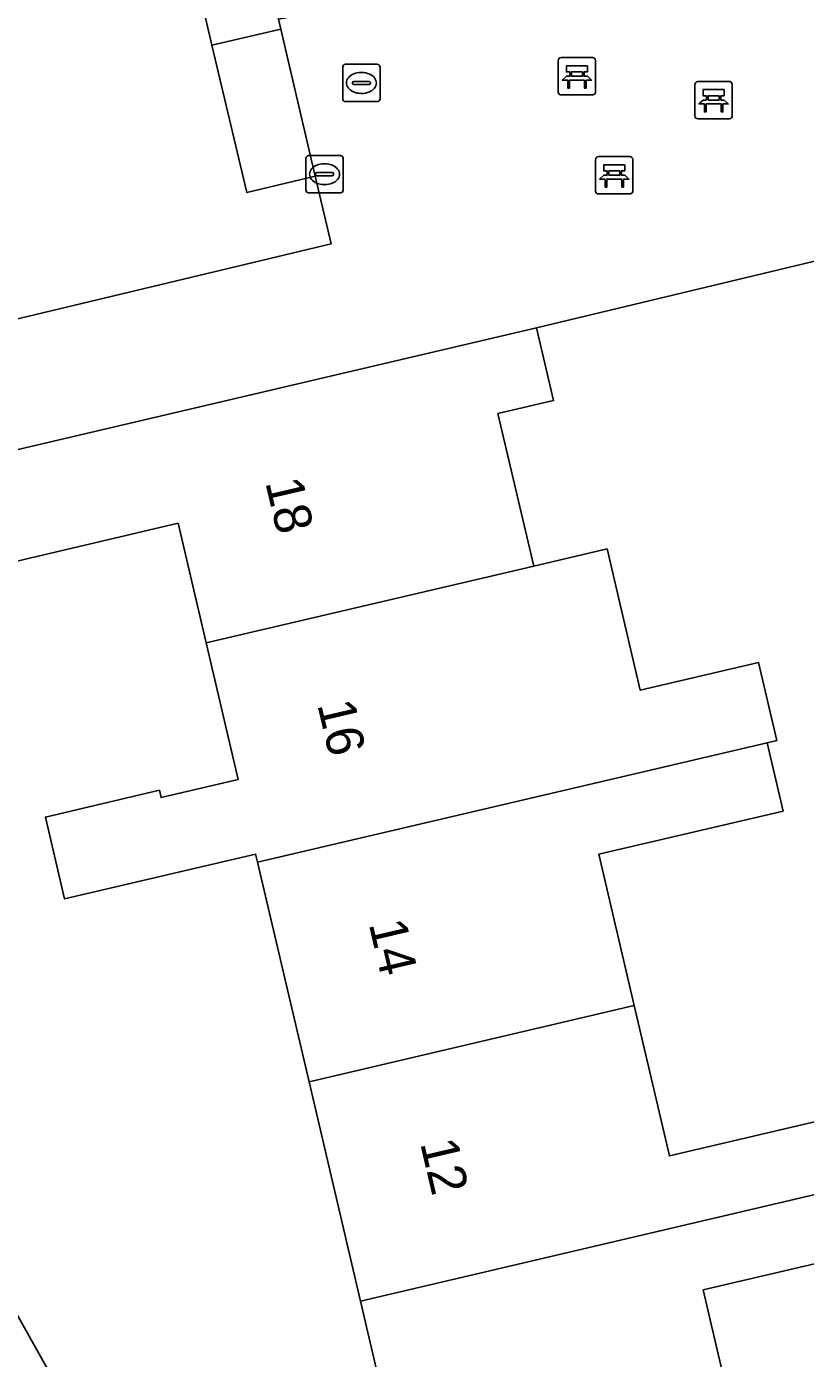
# Model space of a CAD drawing. Extents: x 158031 to 159244, y 380104 to 381214.
# Drawn here: x 158825.28 to 158846.15, y 380613.14 to 380648.81 of the extents above; entities that cross this region are included whole.
import ezdxf

# ---------------------------------------------------------------- set-up
doc = ezdxf.new("R2010")
doc.units = 0
for name, color, linetype in [('IMGEO_Bank', 7, 'Continuous'), ('IMGEO_Erf', 7, 'Continuous'), ('IMGEO_Kolk', 7, 'Continuous'), ('IMGEO_Pand', 7, 'Continuous'), ('IMGEO_Pand_nummerreeks', 7, 'Continuous'), ('IMGEO_Rioolput', 7, 'Continuous'), ('IMGEO_Voetpad_open', 7, 'Continuous')]:
    doc.layers.add(name, color=color, linetype=linetype)

msp = doc.modelspace()

# ---------------------------------------------------------------- linework, layer by layer
at = {"layer": 'IMGEO_Bank'}
for p, q in [((158839.528, 380647.056), (158839.528, 380647.897)), ((158839.528, 380647.897), (158839.528, 380647.056)), ((158839.603, 380647.981), (158840.444, 380647.981)), ((158840.444, 380647.981), (158839.603, 380647.981)), ((158840.528, 380647.906), (158840.528, 380647.065)), ((158840.528, 380647.065), (158840.528, 380647.906)), ((158840.225, 380647.379), (158839.832, 380647.379)), ((158839.837, 380647.487), (158839.837, 380647.593)), ((158839.881, 380647.593), (158839.881, 380647.487)), ((158840.169, 380647.599), (158839.887, 380647.599)), ((158839.887, 380647.481), (158840.169, 380647.481)), ((158840.175, 380647.487), (158840.175, 380647.593)), ((158840.219, 380647.593), (158840.219, 380647.487)), ((158843.191, 380646.418), (158843.191, 380647.259)), ((158843.191, 380647.259), (158843.191, 380646.418)), ((158843.266, 380647.343), (158844.107, 380647.343)), ((158844.107, 380647.343), (158843.266, 380647.343)), ((158844.191, 380647.268), (158844.191, 380646.427)), ((158844.191, 380646.427), (158844.191, 380647.268)), ((158840.453, 380646.981), (158839.612, 380646.981)), ((158839.612, 380646.981), (158840.453, 380646.981)), ((158843.888, 380646.741), (158843.495, 380646.741)), ((158843.5, 380646.849), (158843.5, 380646.955)), ((158843.544, 380646.955), (158843.544, 380646.849)), ((158843.832, 380646.961), (158843.55, 380646.961)), ((158843.55, 380646.843), (158843.832, 380646.843)), ((158843.838, 380646.849), (158843.838, 380646.955)), ((158843.882, 380646.955), (158843.882, 380646.849)), ((158844.116, 380646.343), (158843.275, 380646.343)), ((158843.275, 380646.343), (158844.116, 380646.343)), ((158840.529, 380644.404), (158840.529, 380645.245)), ((158840.529, 380645.245), (158840.529, 380644.404)), ((158840.604, 380645.329), (158841.445, 380645.329)), ((158841.445, 380645.329), (158840.604, 380645.329)), ((158841.529, 380645.254), (158841.529, 380644.413)), ((158841.529, 380644.413), (158841.529, 380645.254)), ((158840.838, 380644.835), (158840.838, 380644.941)), ((158840.882, 380644.941), (158840.882, 380644.835)), ((158841.17, 380644.947), (158840.888, 380644.947)), ((158841.176, 380644.835), (158841.176, 380644.941)), ((158841.22, 380644.941), (158841.22, 380644.835)), ((158841.226, 380644.727), (158840.833, 380644.727)), ((158840.888, 380644.829), (158841.17, 380644.829)), ((158841.454, 380644.329), (158840.613, 380644.329)), ((158840.613, 380644.329), (158841.454, 380644.329))]:
    msp.add_line(p, q, dxfattribs=at)
for points in [[(158839.831, 380647.599), (158839.745, 380647.599), (158839.745, 380647.76), (158840.308, 380647.76), (158840.308, 380647.599), (158840.225, 380647.599)], [(158839.775, 380647.379), (158839.633, 380647.379), (158839.745, 380647.481), (158839.831, 380647.481)], [(158839.825, 380647.372), (158839.825, 380647.165), (158839.782, 380647.165), (158839.782, 380647.372)], [(158840.225, 380647.481), (158840.308, 380647.481), (158840.42, 380647.379), (158840.281, 380647.379)], [(158840.275, 380647.372), (158840.275, 380647.165), (158840.231, 380647.165), (158840.231, 380647.372)], [(158843.494, 380646.961), (158843.408, 380646.961), (158843.408, 380647.122), (158843.971, 380647.122), (158843.971, 380646.961), (158843.888, 380646.961)], [(158843.438, 380646.741), (158843.296, 380646.741), (158843.408, 380646.843), (158843.494, 380646.843)], [(158843.488, 380646.734), (158843.488, 380646.527), (158843.445, 380646.527), (158843.445, 380646.734)], [(158843.888, 380646.843), (158843.971, 380646.843), (158844.083, 380646.741), (158843.944, 380646.741)], [(158843.938, 380646.734), (158843.938, 380646.527), (158843.894, 380646.527), (158843.894, 380646.734)], [(158840.832, 380644.947), (158840.746, 380644.947), (158840.746, 380645.108), (158841.309, 380645.108), (158841.309, 380644.947), (158841.226, 380644.947)], [(158840.776, 380644.727), (158840.634, 380644.727), (158840.746, 380644.829), (158840.832, 380644.829)], [(158840.826, 380644.72), (158840.826, 380644.513), (158840.783, 380644.513), (158840.783, 380644.72)], [(158841.226, 380644.829), (158841.309, 380644.829), (158841.421, 380644.727), (158841.282, 380644.727)], [(158841.276, 380644.72), (158841.276, 380644.513), (158841.232, 380644.513), (158841.232, 380644.72)]]:
    msp.add_lwpolyline(points, dxfattribs=at)
for centre, radius, start, end in [((158839.606, 380647.903), 0.0779, 92.4484, 184.2845), ((158839.606, 380647.903), 0.0779, 92.4484, 184.2845), ((158840.45, 380647.903), 0.0779, 2.4484, 94.2845), ((158840.45, 380647.903), 0.0779, 2.4484, 94.2845), ((158839.775, 380647.372), 0.00671, 2.8957, 87.1043), ((158839.832, 380647.372), 0.00671, 92.8957, 177.1043), ((158839.83, 380647.592), 0.00671, 2.8957, 87.1043), ((158839.83, 380647.488), 0.00671, 272.8957, 357.1043), ((158839.887, 380647.592), 0.00671, 92.8957, 177.1043), ((158839.887, 380647.488), 0.00671, 182.8957, 267.1043), ((158840.169, 380647.592), 0.00671, 2.8957, 87.1043), ((158840.169, 380647.488), 0.00671, 272.8957, 357.1043), ((158840.226, 380647.592), 0.00671, 92.8957, 177.1043), ((158840.226, 380647.488), 0.00671, 182.8957, 267.1043), ((158840.224, 380647.372), 0.00671, 2.8957, 87.1043), ((158840.281, 380647.372), 0.00671, 92.8957, 177.1043), ((158839.606, 380647.059), 0.0779, 182.4484, 274.2845), ((158839.606, 380647.059), 0.0779, 182.4484, 274.2845), ((158840.45, 380647.059), 0.0779, 272.4484, 4.2845), ((158840.45, 380647.059), 0.0779, 272.4484, 4.2845), ((158843.269, 380647.265), 0.0779, 92.4484, 184.2845), ((158843.269, 380647.265), 0.0779, 92.4484, 184.2845), ((158844.113, 380647.265), 0.0779, 2.4484, 94.2845), ((158844.113, 380647.265), 0.0779, 2.4484, 94.2845), ((158843.438, 380646.734), 0.00671, 2.8957, 87.1043), ((158843.495, 380646.734), 0.00671, 92.8957, 177.1043), ((158843.493, 380646.954), 0.00671, 2.8957, 87.1043), ((158843.493, 380646.85), 0.00671, 272.8957, 357.1043), ((158843.55, 380646.954), 0.00671, 92.8957, 177.1043), ((158843.55, 380646.85), 0.00671, 182.8957, 267.1043), ((158843.832, 380646.954), 0.00671, 2.8957, 87.1043), ((158843.832, 380646.85), 0.00671, 272.8957, 357.1043), ((158843.889, 380646.954), 0.00671, 92.8957, 177.1043), ((158843.889, 380646.85), 0.00671, 182.8957, 267.1043), ((158843.887, 380646.734), 0.00671, 2.8957, 87.1043), ((158843.944, 380646.734), 0.00671, 92.8957, 177.1043), ((158843.269, 380646.421), 0.0779, 182.4484, 274.2845), ((158843.269, 380646.421), 0.0779, 182.4484, 274.2845), ((158844.113, 380646.421), 0.0779, 272.4484, 4.2845), ((158844.113, 380646.421), 0.0779, 272.4484, 4.2845), ((158840.607, 380645.251), 0.0779, 92.4484, 184.2845), ((158840.607, 380645.251), 0.0779, 92.4484, 184.2845), ((158841.451, 380645.251), 0.0779, 2.4484, 94.2845), ((158841.451, 380645.251), 0.0779, 2.4484, 94.2845), ((158840.831, 380644.94), 0.00671, 2.8957, 87.1043), ((158840.888, 380644.94), 0.00671, 92.8957, 177.1043), ((158841.17, 380644.94), 0.00671, 2.8957, 87.1043), ((158841.227, 380644.94), 0.00671, 92.8957, 177.1043), ((158840.776, 380644.72), 0.00671, 2.8957, 87.1043), ((158840.833, 380644.72), 0.00671, 92.8957, 177.1043), ((158840.831, 380644.836), 0.00671, 272.8957, 357.1043), ((158840.888, 380644.836), 0.00671, 182.8957, 267.1043), ((158841.17, 380644.836), 0.00671, 272.8957, 357.1043), ((158841.227, 380644.836), 0.00671, 182.8957, 267.1043), ((158841.225, 380644.72), 0.00671, 2.8957, 87.1043), ((158841.282, 380644.72), 0.00671, 92.8957, 177.1043), ((158840.607, 380644.407), 0.0779, 182.4484, 274.2845), ((158840.607, 380644.407), 0.0779, 182.4484, 274.2845), ((158841.451, 380644.407), 0.0779, 272.4484, 4.2845), ((158841.451, 380644.407), 0.0779, 272.4484, 4.2845)]:
    msp.add_arc(centre, radius, start, end, dxfattribs=at)
at = {"layer": 'IMGEO_Erf'}
for points in [[(158783.209, 380688.665), (158811.198, 380638.982), (158811.271, 380638.853), (158811.356, 380638.73), (158811.451, 380638.616), (158811.556, 380638.51), (158811.67, 380638.415), (158811.792, 380638.33), (158811.922, 380638.256), (158812.057, 380638.194), (158812.197, 380638.145), (158812.341, 380638.108), (158812.488, 380638.084), (158812.637, 380638.074), (158812.786, 380638.076), (158812.933, 380638.092), (158813.079, 380638.121), (158813.203, 380638.157), (158833.443, 380642.994)], [(158833.443, 380642.994), (158833.013, 380644.801), (158831.184, 380644.366), (158830.248, 380648.312), (158829.779, 380650.321)], [(158846.953, 380642.661), (158838.947, 380640.743), (158839.404, 380638.794), (158837.913, 380638.445), (158838.871, 380634.359), (158840.838, 380634.82), (158841.726, 380631.033), (158844.895, 380631.776), (158845.384, 380629.688), (158845.124, 380629.627), (158845.552, 380627.799), (158840.614, 380626.641), (158841.563, 380622.591), (158842.507, 380618.562), (158847.462, 380619.723)], [(158835.604, 380608.795), (158834.227, 380614.671), (158832.85, 380620.548), (158831.472, 380626.426), (158831.42, 380626.648), (158826.298, 380625.448), (158825.785, 380627.639), (158828.842, 380628.355), (158828.888, 380628.16), (158830.952, 380628.644), (158830.095, 380632.302), (158829.344, 380635.508), (158824.302, 380634.327)], [(158814.933, 380632.324), (158842.019, 380583.982)], [(158848.306, 380616.121), (158843.411, 380614.974), (158844.334, 380611.037)]]:
    msp.add_lwpolyline(points, dxfattribs=at)
at = {"layer": 'IMGEO_Kolk'}
for p, q in [((158832.765, 380644.431), (158832.765, 380645.283)), ((158832.84, 380645.357), (158833.692, 380645.357)), ((158833.766, 380645.283), (158833.766, 380644.431)), ((158833.024, 380644.851), (158833.024, 380644.863)), ((158833.067, 380644.9), (158833.465, 380644.9)), ((158833.253, 380645.137), (158833.278, 380645.137)), ((158833.508, 380644.863), (158833.508, 380644.851)), ((158833.462, 380644.814), (158833.064, 380644.814)), ((158833.276, 380644.577), (158833.251, 380644.577)), ((158833.692, 380644.357), (158832.84, 380644.357))]:
    msp.add_line(p, q, dxfattribs=at)
for points in [[(158832.765, 380644.431), (158832.765, 380645.283)], [(158832.84, 380645.357), (158833.692, 380645.357)], [(158833.766, 380645.283), (158833.766, 380644.431)], [(158833.692, 380644.357), (158832.84, 380644.357)]]:
    msp.add_lwpolyline(points, dxfattribs=at)
for centre, radius, start, end in [((158832.842, 380645.281), 0.0765, 91.552, 178.448), ((158832.842, 380645.281), 0.0765, 91.552, 178.448), ((158833.69, 380645.281), 0.0765, 1.552, 88.448), ((158833.69, 380645.281), 0.0765, 1.552, 88.448), ((158833.064, 380644.86), 0.0403, 85.8775, 175.7526), ((158833.469, 380644.862), 0.0386, 1.7309, 96.639), ((158833.061, 380644.85), 0.0366, 178.938, 274.7102), ((158833.465, 380644.857), 0.043, 264.8664, 352.4533), ((158832.842, 380644.433), 0.0765, 181.552, 268.448), ((158832.842, 380644.433), 0.0765, 181.552, 268.448), ((158833.69, 380644.433), 0.0765, 271.552, 358.448), ((158833.69, 380644.433), 0.0765, 271.552, 358.448)]:
    msp.add_arc(centre, radius, start, end, dxfattribs=at)
for centre, major_axis, ratio, start_param, end_param in [((158833.252, 380644.857), (-0.387, 0.002), 0.722429, 4.712389, 7.853982), ((158833.277, 380644.857), (-0.39, 0.002), 0.717154, 1.570796, 4.712389)]:
    msp.add_ellipse(centre, major_axis=major_axis, ratio=ratio, start_param=start_param, end_param=end_param, dxfattribs=at)
at = {"layer": 'IMGEO_Pand'}
for points in [[(158831.624, 380650.759), (158829.779, 380650.321), (158830.248, 380648.312), (158832.094, 380648.743), (158832.033, 380649.007)], [(158832.094, 380648.743), (158830.248, 380648.312), (158831.184, 380644.366), (158833.013, 380644.801)], [(158838.871, 380634.359), (158837.913, 380638.445), (158839.404, 380638.794), (158838.947, 380640.743), (158823.639, 380637.155), (158824.302, 380634.327), (158829.344, 380635.508), (158830.095, 380632.302)], [(158831.472, 380626.426), (158845.124, 380629.627), (158845.384, 380629.688), (158844.895, 380631.776), (158841.726, 380631.033), (158840.838, 380634.82), (158838.871, 380634.359), (158830.095, 380632.302), (158830.952, 380628.644), (158828.888, 380628.16), (158828.842, 380628.355), (158825.785, 380627.639), (158826.298, 380625.448), (158831.42, 380626.648)], [(158831.472, 380626.426), (158832.85, 380620.548), (158841.563, 380622.591), (158840.614, 380626.641), (158845.552, 380627.799), (158845.124, 380629.627)], [(158847.895, 380617.876), (158847.462, 380619.723), (158842.507, 380618.562), (158841.563, 380622.591), (158832.85, 380620.548), (158834.227, 380614.671)], [(158847.038, 380611.477), (158846.995, 380611.661), (158844.334, 380611.037), (158843.411, 380614.974), (158848.306, 380616.121), (158847.895, 380617.876), (158834.227, 380614.671), (158835.604, 380608.795)]]:
    msp.add_lwpolyline(points, close=True, dxfattribs=at)
at = {"layer": 'IMGEO_Rioolput'}
for p, q in [((158833.753, 380646.875), (158833.753, 380647.727)), ((158833.828, 380647.801), (158834.68, 380647.801)), ((158834.754, 380647.727), (158834.754, 380646.875)), ((158834.241, 380647.581), (158834.266, 380647.581)), ((158834.012, 380647.295), (158834.012, 380647.307)), ((158834.45, 380647.258), (158834.052, 380647.258)), ((158834.055, 380647.344), (158834.453, 380647.344)), ((158834.264, 380647.021), (158834.239, 380647.021)), ((158834.496, 380647.307), (158834.496, 380647.295)), ((158834.68, 380646.801), (158833.828, 380646.801))]:
    msp.add_line(p, q, dxfattribs=at)
for points in [[(158833.753, 380646.875), (158833.753, 380647.727)], [(158833.828, 380647.801), (158834.68, 380647.801)], [(158834.754, 380647.727), (158834.754, 380646.875)], [(158834.68, 380646.801), (158833.828, 380646.801)]]:
    msp.add_lwpolyline(points, dxfattribs=at)
for centre, radius, start, end in [((158833.83, 380647.725), 0.0765, 91.552, 178.448), ((158833.83, 380647.725), 0.0765, 91.552, 178.448), ((158834.678, 380647.725), 0.0765, 1.552, 88.448), ((158834.678, 380647.725), 0.0765, 1.552, 88.448), ((158834.052, 380647.304), 0.0403, 85.8775, 175.7526), ((158834.049, 380647.294), 0.0366, 178.938, 274.7102), ((158834.453, 380647.301), 0.043, 264.8664, 352.4533), ((158834.457, 380647.306), 0.0386, 1.7309, 96.639), ((158833.83, 380646.877), 0.0765, 181.552, 268.448), ((158833.83, 380646.877), 0.0765, 181.552, 268.448), ((158834.678, 380646.877), 0.0765, 271.552, 358.448), ((158834.678, 380646.877), 0.0765, 271.552, 358.448)]:
    msp.add_arc(centre, radius, start, end, dxfattribs=at)
for centre, major_axis, ratio, start_param, end_param in [((158834.24, 380647.301), (-0.387, 0.002), 0.722429, 4.712389, 7.853982), ((158834.265, 380647.301), (-0.39, 0.002), 0.717154, 1.570796, 4.712389)]:
    msp.add_ellipse(centre, major_axis=major_axis, ratio=ratio, start_param=start_param, end_param=end_param, dxfattribs=at)
at = {"layer": 'IMGEO_Voetpad_open'}
msp.add_lwpolyline([(158868.851, 380654.224), (158870.359, 380654.595), (158870.158, 380655.374), (158873.797, 380656.239), (158873.996, 380655.471), (158883.71, 380657.78), (158883.545, 380658.509), (158883.144, 380661.126), (158833.578, 380649.37), (158832.269, 380649.059), (158832.033, 380649.007), (158832.094, 380648.743), (158833.013, 380644.801), (158833.443, 380642.994), (158813.203, 380638.157), (158815.783, 380635.124), (158815.946, 380635.193), (158816.114, 380635.246), (158823.639, 380637.155), (158838.947, 380640.743), (158846.953, 380642.661), (158848.057, 380642.926), (158846.717, 380648.817)], close=True, dxfattribs=at)
msp.add_lwpolyline([(158842.296, 380583.555), (158842.019, 380583.982), (158814.933, 380632.324)], dxfattribs=at)

# ---------------------------------------------------------------- texts
at = {"layer": 'IMGEO_Pand_nummerreeks'}
for s, rotation, p in [('18', 283.1873, (158831.675, 380636.608)), ('16', 283.1908, (158833.069, 380630.655)), ('14', 283.1908, (158834.447, 380624.779)), ('12', 283.1908, (158835.824, 380618.905))]:
    msp.add_text(s, height=1, rotation=rotation, dxfattribs=at).set_placement(p)

doc.saveas('drawing.dxf')
